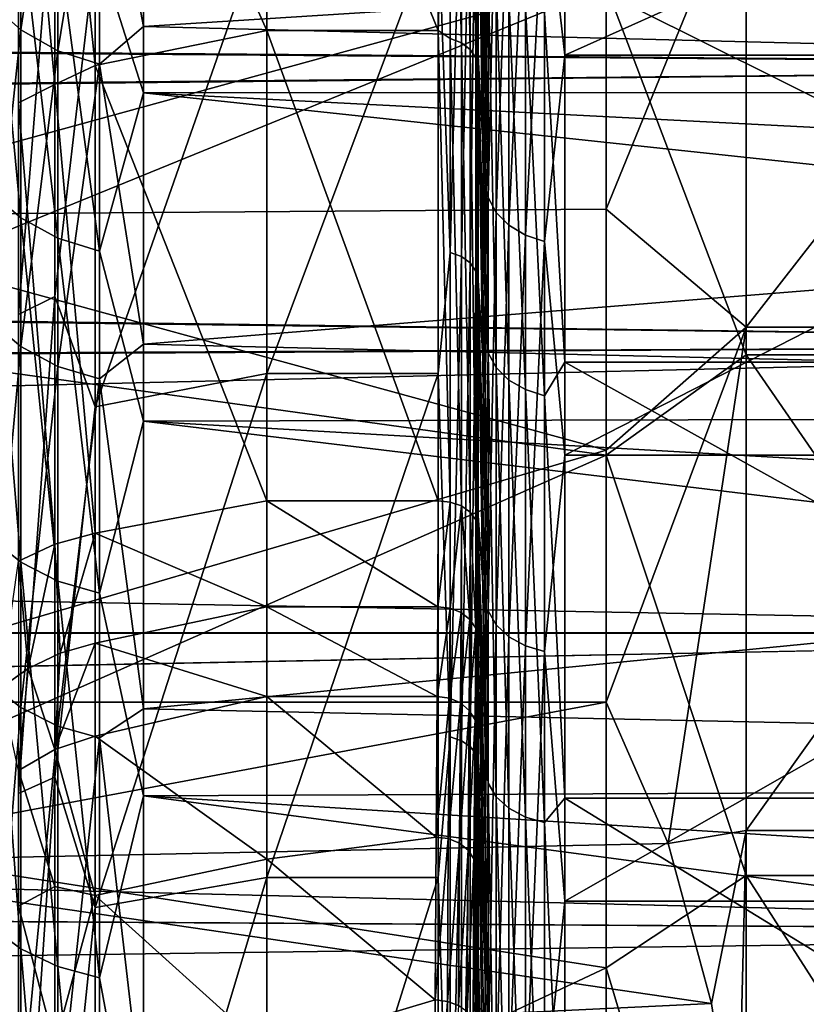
# Model space of a CAD drawing. Header units: metres. Extents: x -22 to 73, y -229 to 22.
# Tile 314 of 447: x 46.08 to 48.05, y 12.16 to 14.63. Entities that reach past the tile are written whole.
import ezdxf

# ---------------------------------------------------------------- set-up
doc = ezdxf.new("R2010")
doc.units = ezdxf.units.M
doc.layers.add('solid_509500_SW0001', color=7, linetype='CONTINUOUS')

msp = doc.modelspace()

# ---------------------------------------------------------------- linework, layer by layer
at = {"layer": 'solid_509500_SW0001'}
for points in [[(46.270592, 15.563169, 57.21484), (46.700001, 15.657626, 57.149136), (46.700001, 14.602113, 55.765591)], [(47.12904, 15.657741, 57.149303), (47.12904, 14.602023, 55.765484), (46.700001, 15.657626, 57.149136)], [(47.12904, 14.602023, 55.765484), (46.700001, 14.602113, 55.765591), (46.700001, 15.657626, 57.149136)], [(47.159607, 15.623701, 57.108715), (47.12904, 14.602023, 55.765484), (47.12904, 15.657741, 57.149303)], [(47.159607, 15.623701, 57.108715), (47.159607, 14.581402, 55.748352), (47.12904, 14.602023, 55.765484)], [(47.187275, 14.570744, 55.757309), (47.159607, 14.581402, 55.748352), (47.159607, 15.623701, 57.108715)], [(47.187275, 15.612281, 57.116676), (47.187275, 14.570744, 55.757309), (47.159607, 15.623701, 57.108715)], [(47.209358, 14.554114, 55.771278), (47.187275, 14.570744, 55.757309), (47.187275, 15.612281, 57.116676)], [(47.209358, 15.594463, 57.129097), (47.209358, 14.554114, 55.771278), (47.187275, 15.612281, 57.116676)], [(47.223732, 14.533111, 55.788929), (47.209358, 14.554114, 55.771278), (47.209358, 15.594463, 57.129097)], [(47.223732, 15.571958, 57.144783), (47.223732, 14.533111, 55.788929), (47.209358, 15.594463, 57.129097)], [(46.169514, 15.501035, 57.194225), (46.270592, 15.563169, 57.21484), (46.270592, 14.513828, 55.839378)], [(46.270592, 14.513828, 55.839378), (46.270592, 15.563169, 57.21484), (46.700001, 14.602113, 55.765591)], [(47.223732, 15.571958, 57.144783), (47.229023, 15.043667, 56.473652), (47.229023, 14.509841, 55.808479)], [(47.223732, 15.571958, 57.144783), (47.229023, 14.509841, 55.808479), (47.223732, 14.533111, 55.788929)], [(47.246571, 14.431903, 57.332413), (47.229023, 15.043667, 56.473652), (47.229023, 15.547025, 57.162167)], [(47.246571, 14.909169, 58.010311), (47.246571, 14.431903, 57.332413), (47.229023, 15.547025, 57.162167)], [(46.169514, 15.501035, 57.194225), (46.169514, 14.466919, 55.844543), (46.078857, 15.451426, 57.228809)], [(46.169514, 15.501035, 57.194225), (46.270592, 14.513828, 55.839378), (46.169514, 14.466919, 55.844543)], [(46.169514, 14.466919, 55.844543), (46.078857, 14.420619, 55.883446), (46.078857, 15.451426, 57.228809)], [(47.395538, 14.987658, 77.521942), (47.446541, 14.539948, 78.180984), (47.446541, 15.417306, 76.795975)], [(49.403461, 15.417306, 76.795975), (47.446541, 15.417306, 76.795975), (47.446541, 14.539948, 78.180984)], [(49.403461, 14.539948, 78.180984), (49.403461, 15.417306, 76.795975), (47.446541, 14.539948, 78.180984)], [(46.006557, 14.672237, 59.771133), (46.084198, 14.603251, 59.809826), (46.084198, 15.278624, 61.151821)], [(46.084198, 15.278624, 61.151821), (46.084198, 14.603251, 59.809826), (46.177361, 15.223827, 61.176384)], [(46.28146, 15.189106, 61.191944), (46.391273, 14.611442, 60.056919), (46.391273, 15.282007, 61.438976)], [(46.391273, 15.282007, 61.438976), (46.391273, 14.611442, 60.056919), (53.890381, 15.086729, 61.318638)], [(47.549999, 14.729452, 55.60622), (45.400002, 15.244573, 56.245617), (45.400002, 14.1381, 54.935673)], [(46.084198, 14.603251, 59.809826), (46.177361, 14.550877, 59.839199), (46.177361, 15.223827, 61.176384)], [(46.177361, 15.223827, 61.176384), (46.177361, 14.550877, 59.839199), (46.28146, 15.189106, 61.191944)], [(46.177361, 14.550877, 59.839199), (46.28146, 14.51769, 59.857811), (46.28146, 15.189106, 61.191944)], [(46.28146, 15.189106, 61.191944), (46.28146, 14.51769, 59.857811), (46.391273, 14.611442, 60.056919)], [(50.400002, 14.512316, 83.178696), (50.400002, 15.178692, 82.512314), (19.291439, 14.762386, 82.935593)], [(50.400002, 15.178692, 53.487686), (50.400002, 14.512316, 52.821308), (19.30699, 14.745328, 53.047565)], [(46.28146, 14.793005, 75.630569), (46.391273, 15.144075, 74.873405), (46.391273, 14.445275, 76.241402)], [(46.391273, 15.144075, 74.873405), (53.890381, 14.801861, 75.290741), (53.890381, 14.446239, 75.972214)], [(46.391273, 14.445275, 76.241402), (46.391273, 15.144075, 74.873405), (53.890381, 14.446239, 75.972214)], [(47.159607, 14.045847, 80.862129), (47.159607, 15.145192, 79.54744), (47.12904, 14.889377, 79.883141)], [(47.187275, 15.134122, 79.538994), (47.159607, 15.145192, 79.54744), (47.159607, 14.045847, 80.862129)], [(47.187275, 14.03558, 80.85273), (47.187275, 15.134122, 79.538994), (47.159607, 14.045847, 80.862129)], [(47.209358, 15.11685, 79.525826), (47.187275, 15.134122, 79.538994), (47.187275, 14.03558, 80.85273)], [(47.209358, 14.019562, 80.838058), (47.209358, 15.11685, 79.525826), (47.187275, 14.03558, 80.85273)], [(47.223732, 15.095034, 79.509193), (47.209358, 15.11685, 79.525826), (47.209358, 14.019562, 80.838058)], [(47.223732, 13.999329, 80.819527), (47.223732, 15.095034, 79.509193), (47.209358, 14.019562, 80.838058)], [(47.223732, 13.999329, 80.819527), (47.229023, 15.070865, 79.490768), (47.223732, 15.095034, 79.509193)], [(47.254128, 15.10483, 77.596382), (47.246571, 14.70092, 78.293694), (47.254128, 14.183808, 78.911743)], [(47.254128, 15.10483, 77.596382), (47.254128, 14.183808, 78.911743), (47.274536, 15.064749, 77.570923)], [(46.391273, 14.611442, 60.056919), (53.890381, 14.42117, 59.982529), (53.890381, 15.086729, 61.318638)], [(47.223732, 13.999329, 80.819527), (47.229023, 14.538611, 80.157196), (47.229023, 15.070865, 79.490768)], [(47.246571, 14.209835, 78.961647), (47.229023, 15.070865, 79.490768), (47.229023, 14.538611, 80.157196)], [(47.246571, 14.209835, 78.961647), (47.246571, 14.70092, 78.293694), (47.229023, 15.070865, 79.490768)], [(47.254128, 14.183808, 78.911743), (47.274536, 14.146173, 78.882782), (47.274536, 15.064749, 77.570923)], [(47.274536, 15.064749, 77.570923), (47.274536, 14.146173, 78.882782), (47.306431, 15.030421, 77.54911)], [(47.246571, 13.923838, 56.67728), (47.229023, 14.509841, 55.808479), (47.229023, 15.043667, 56.473652)], [(47.246571, 14.431903, 57.332413), (47.246571, 13.923838, 56.67728), (47.229023, 15.043667, 56.473652)], [(46.169514, 15.026283, 79.456772), (46.078857, 14.978192, 79.420105), (46.078857, 13.890969, 80.720306)], [(46.169514, 13.935569, 80.761147), (46.169514, 15.026283, 79.456772), (46.078857, 13.890969, 80.720306)], [(46.169514, 13.935569, 80.761147), (46.270592, 14.799446, 79.811363), (46.169514, 15.026283, 79.456772)], [(47.274536, 14.146173, 78.882782), (47.306431, 14.113937, 78.857986), (47.306431, 15.030421, 77.54911)], [(47.306431, 15.030421, 77.54911), (47.306431, 14.113937, 78.857986), (47.347683, 15.004139, 77.532417)], [(47.306431, 14.113937, 78.857986), (47.347683, 14.089258, 78.839005), (47.347683, 15.004139, 77.532417)], [(47.347683, 15.004139, 77.532417), (47.347683, 14.089258, 78.839005), (47.395538, 14.987658, 77.521942)], [(47.900002, 15.014471, 55.401363), (47.549999, 14.729452, 55.60622), (47.549999, 14.154616, 54.953571)], [(47.900002, 15.014471, 55.401363), (47.549999, 14.154616, 54.953571), (47.900002, 13.859293, 54.140709)], [(47.900002, 13.859293, 54.140709), (48.799999, 13.859293, 54.140709), (48.799999, 15.014471, 55.401363)], [(47.900002, 15.014471, 55.401363), (47.900002, 13.859293, 54.140709), (48.799999, 15.014471, 55.401363)], [(47.549999, 14.713071, 80.413223), (45.400002, 13.835217, 81.384666), (45.400002, 14.971398, 80.100403)], [(47.347683, 14.089258, 78.839005), (47.395538, 14.073781, 78.827095), (47.395538, 14.987658, 77.521942)], [(47.395538, 14.987658, 77.521942), (47.395538, 14.073781, 78.827095), (47.446541, 14.539948, 78.180984)], [(47.900002, 13.789981, 81.928261), (47.549999, 14.713071, 80.413223), (47.900002, 14.982997, 80.636055)], [(47.900002, 14.982997, 80.636055), (48.799999, 14.982997, 80.636055), (48.799999, 13.789981, 81.928261)], [(47.900002, 13.789981, 81.928261), (47.900002, 14.982997, 80.636055), (48.799999, 13.789981, 81.928261)], [(46.006557, 14.950483, 75.7118), (46.084198, 14.880187, 75.675537), (46.084198, 14.132254, 76.978493)], [(46.006557, 14.199017, 77.020905), (46.006557, 14.950483, 75.7118), (46.084198, 14.132254, 76.978493)], [(47.254128, 14.760719, 57.882309), (47.246571, 14.431903, 57.332413), (47.246571, 14.909169, 58.010311)], [(46.084198, 14.880187, 75.675537), (46.177361, 14.82682, 75.64801), (46.177361, 14.08157, 76.946289)], [(46.084198, 14.132254, 76.978493), (46.084198, 14.880187, 75.675537), (46.177361, 14.08157, 76.946289)], [(46.270592, 13.65963, 81.112839), (46.700001, 13.742587, 81.192566), (46.700001, 14.889485, 79.883003)], [(46.270592, 14.799446, 79.811363), (46.270592, 13.65963, 81.112839), (46.700001, 14.889485, 79.883003)], [(47.12904, 14.889377, 79.883141), (46.700001, 14.889485, 79.883003), (46.700001, 13.742587, 81.192566)], [(47.12904, 13.742634, 81.19252), (47.12904, 14.889377, 79.883141), (46.700001, 13.742587, 81.192566)], [(47.159607, 14.045847, 80.862129), (47.12904, 14.889377, 79.883141), (47.12904, 13.742634, 81.19252)], [(46.177361, 14.82682, 75.64801), (46.28146, 14.793005, 75.630569), (46.28146, 14.049454, 76.925888)], [(46.177361, 14.08157, 76.946289), (46.177361, 14.82682, 75.64801), (46.28146, 14.049454, 76.925888)], [(46.169514, 13.935569, 80.761147), (46.270592, 13.65963, 81.112839), (46.270592, 14.799446, 79.811363)], [(46.28146, 14.049454, 76.925888), (46.28146, 14.793005, 75.630569), (46.391273, 14.445275, 76.241402)], [(50.400002, 14.512316, 83.178696), (19.291439, 14.762386, 82.935593), (19.74544, 14.217641, 83.455055)], [(50.400002, 14.512316, 52.821308), (19.761166, 14.199402, 52.528187), (19.30699, 14.745328, 53.047565)], [(47.254128, 13.794353, 56.599899), (47.246571, 14.431903, 57.332413), (47.254128, 14.760719, 57.882309)], [(47.254128, 14.760719, 57.882309), (47.274536, 14.721552, 57.909157), (47.274536, 13.757751, 56.63015)], [(47.254128, 13.794353, 56.599899), (47.254128, 14.760719, 57.882309), (47.274536, 13.757751, 56.63015)], [(47.395538, 14.646216, 57.960796), (47.446541, 14.745918, 58.119698), (47.446541, 13.771375, 56.801262)], [(49.403461, 13.771375, 56.801262), (47.446541, 13.771375, 56.801262), (47.446541, 14.745918, 58.119698)], [(49.403461, 14.745918, 58.119698), (49.403461, 13.771375, 56.801262), (47.446541, 14.745918, 58.119698)], [(47.549999, 14.154616, 54.953571), (47.549999, 14.729452, 55.60622), (45.400002, 14.1381, 54.935673)], [(47.274536, 14.721552, 57.909157), (47.306431, 14.688006, 57.932152), (47.306431, 13.726401, 56.656059)], [(47.274536, 13.757751, 56.63015), (47.274536, 14.721552, 57.909157), (47.306431, 13.726401, 56.656059)], [(47.549999, 14.713071, 80.413223), (47.549999, 13.538564, 81.684654), (45.400002, 13.835217, 81.384666)], [(47.254128, 14.183808, 78.911743), (47.246571, 14.70092, 78.293694), (47.246571, 14.209835, 78.961647)], [(47.900002, 13.789981, 81.928261), (47.549999, 13.538564, 81.684654), (47.549999, 14.713071, 80.413223)], [(46.006557, 14.672237, 59.771133), (46.006557, 13.875542, 58.489052), (46.084198, 14.603251, 59.809826)], [(47.306431, 14.688006, 57.932152), (47.347683, 14.662323, 57.949757), (47.347683, 13.702399, 56.675896)], [(47.306431, 13.726401, 56.656059), (47.306431, 14.688006, 57.932152), (47.347683, 13.702399, 56.675896)], [(47.347683, 14.662323, 57.949757), (47.395538, 14.646216, 57.960796), (47.395538, 13.687347, 56.688332)], [(47.347683, 13.702399, 56.675896), (47.347683, 14.662323, 57.949757), (47.395538, 13.687347, 56.688332)], [(47.395538, 13.687347, 56.688332), (47.395538, 14.646216, 57.960796), (47.446541, 13.771375, 56.801262)], [(46.006557, 13.875542, 58.489052), (46.084198, 13.8103, 58.533772), (46.084198, 14.603251, 59.809826)], [(46.084198, 14.603251, 59.809826), (46.084198, 13.8103, 58.533772), (46.177361, 14.550877, 59.839199)], [(46.270592, 14.513828, 55.839378), (46.700001, 14.602113, 55.765591), (46.700001, 13.424409, 54.483795)], [(46.28146, 14.51769, 59.857811), (46.391273, 13.816216, 58.74263), (46.391273, 14.611442, 60.056919)], [(46.391273, 14.611442, 60.056919), (46.391273, 13.816216, 58.74263), (53.890381, 14.42117, 59.982529)], [(47.12904, 13.424409, 54.483795), (46.700001, 13.424409, 54.483795), (46.700001, 14.602113, 55.765591)], [(47.12904, 14.602023, 55.765484), (47.12904, 13.424409, 54.483795), (46.700001, 14.602113, 55.765591)], [(47.159607, 13.421035, 54.487194), (47.12904, 13.424409, 54.483795), (47.12904, 14.602023, 55.765484)], [(47.159607, 14.581402, 55.748352), (47.159607, 13.421035, 54.487194), (47.12904, 14.602023, 55.765484)], [(47.187275, 13.411225, 54.49707), (47.159607, 13.421035, 54.487194), (47.159607, 14.581402, 55.748352)], [(47.187275, 14.570744, 55.757309), (47.187275, 13.411225, 54.49707), (47.159607, 14.581402, 55.748352)], [(46.084198, 13.8103, 58.533772), (46.177361, 13.760771, 58.567722), (46.177361, 14.550877, 59.839199)], [(46.177361, 14.550877, 59.839199), (46.177361, 13.760771, 58.567722), (46.28146, 14.51769, 59.857811)], [(47.209358, 13.39592, 54.512482), (47.187275, 13.411225, 54.49707), (47.187275, 14.570744, 55.757309)], [(47.209358, 14.554114, 55.771278), (47.209358, 13.39592, 54.512482), (47.187275, 14.570744, 55.757309)], [(47.223732, 13.376587, 54.531944), (47.209358, 13.39592, 54.512482), (47.209358, 14.554114, 55.771278)], [(47.223732, 14.533111, 55.788929), (47.223732, 13.376587, 54.531944), (47.209358, 14.554114, 55.771278)], [(47.223732, 13.999329, 80.819527), (47.229023, 13.976914, 80.799004), (47.229023, 14.538611, 80.157196)], [(47.223732, 14.533111, 55.788929), (47.229023, 14.509841, 55.808479), (47.229023, 13.946628, 55.167999)], [(47.223732, 14.533111, 55.788929), (47.229023, 13.946628, 55.167999), (47.229023, 13.355169, 54.553509)], [(47.223732, 14.533111, 55.788929), (47.229023, 13.355169, 54.553509), (47.223732, 13.376587, 54.531944)], [(47.246571, 13.688426, 79.606216), (47.229023, 14.538611, 80.157196), (47.229023, 13.976914, 80.799004)], [(47.246571, 13.688426, 79.606216), (47.246571, 14.209835, 78.961647), (47.229023, 14.538611, 80.157196)], [(47.395538, 14.073781, 78.827095), (47.446541, 13.538542, 79.479126), (47.446541, 14.539948, 78.180984)], [(49.403461, 14.539948, 78.180984), (47.446541, 14.539948, 78.180984), (47.446541, 13.538542, 79.479126)], [(49.403461, 13.538542, 79.479126), (49.403461, 14.539948, 78.180984), (47.446541, 13.538542, 79.479126)], [(50.400002, 13.816713, 83.814499), (50.400002, 14.512316, 83.178696), (19.74544, 14.217641, 83.455055)], [(50.400002, 14.512316, 52.821308), (50.400002, 13.816713, 52.185501), (19.761166, 14.199402, 52.528187)], [(46.169514, 14.466919, 55.844543), (46.270592, 14.513828, 55.839378), (46.270592, 13.343327, 54.565434)], [(46.177361, 13.760771, 58.567722), (46.28146, 13.729386, 58.589233), (46.28146, 14.51769, 59.857811)], [(46.270592, 13.343327, 54.565434), (46.270592, 14.513828, 55.839378), (46.700001, 13.424409, 54.483795)], [(46.28146, 14.51769, 59.857811), (46.28146, 13.729386, 58.589233), (46.391273, 13.816216, 58.74263)], [(47.246571, 13.386058, 56.04631), (47.229023, 13.946628, 55.167999), (47.229023, 14.509841, 55.808479)], [(47.246571, 13.923838, 56.67728), (47.246571, 13.386058, 56.04631), (47.229023, 14.509841, 55.808479)], [(46.169514, 14.466919, 55.844543), (46.169514, 13.315663, 54.593285), (46.078857, 14.420619, 55.883446)], [(46.169514, 14.466919, 55.844543), (46.270592, 13.343327, 54.565434), (46.169514, 13.315663, 54.593285)], [(46.28146, 14.049454, 76.925888), (46.391273, 14.445275, 76.241402), (46.391273, 13.623234, 77.539093)], [(46.391273, 14.445275, 76.241402), (53.890381, 14.446239, 75.972214), (53.890381, 14.059339, 76.636261)], [(46.391273, 14.445275, 76.241402), (53.890381, 14.059339, 76.636261), (53.890381, 13.64168, 77.281952)], [(46.391273, 13.623234, 77.539093), (46.391273, 14.445275, 76.241402), (53.890381, 13.64168, 77.281952)], [(47.254128, 13.794353, 56.599899), (47.246571, 13.923838, 56.67728), (47.246571, 14.431903, 57.332413)], [(46.078857, 14.420619, 55.883446), (46.169514, 13.315663, 54.593285), (46.078857, 13.273047, 54.636192)], [(46.391273, 13.816216, 58.74263), (53.890381, 13.637587, 58.71204), (53.890381, 14.42117, 59.982529)], [(50.400002, 13.816713, 83.814499), (19.74544, 14.217641, 83.455055), (20.18442, 13.661222, 83.949013)], [(47.254128, 14.183808, 78.911743), (47.246571, 14.209835, 78.961647), (47.246571, 13.688426, 79.606216)], [(50.400002, 13.816713, 52.185501), (20.19664, 13.646541, 52.038422), (19.761166, 14.199402, 52.528187)], [(46.006557, 14.199017, 77.020905), (46.084198, 14.132254, 76.978493), (46.084198, 13.270536, 78.209152)], [(46.006557, 13.333228, 78.257378), (46.006557, 14.199017, 77.020905), (46.084198, 13.270536, 78.209152)], [(47.254128, 14.183808, 78.911743), (47.246571, 13.688426, 79.606216), (47.254128, 13.148588, 80.139236)], [(47.254128, 14.183808, 78.911743), (47.254128, 13.148588, 80.139236), (47.274536, 14.146173, 78.882782)], [(47.549999, 13.550855, 54.327515), (47.549999, 14.154616, 54.953571), (45.400002, 14.1381, 54.935673)], [(47.900002, 13.859293, 54.140709), (47.549999, 14.154616, 54.953571), (47.549999, 13.550855, 54.327515)], [(47.549999, 13.550855, 54.327515), (45.400002, 14.1381, 54.935673), (45.400002, 12.919448, 53.729389)], [(46.084198, 14.132254, 76.978493), (46.177361, 14.08157, 76.946289), (46.177361, 13.222942, 78.172539)], [(46.084198, 13.270536, 78.209152), (46.084198, 14.132254, 76.978493), (46.177361, 13.222942, 78.172539)], [(47.254128, 13.148588, 80.139236), (47.274536, 13.113698, 80.107025), (47.274536, 14.146173, 78.882782)], [(47.274536, 14.146173, 78.882782), (47.274536, 13.113698, 80.107025), (47.306431, 14.113937, 78.857986)], [(47.274536, 13.113698, 80.107025), (47.306431, 13.083817, 80.079437), (47.306431, 14.113937, 78.857986)], [(47.306431, 14.113937, 78.857986), (47.306431, 13.083817, 80.079437), (47.347683, 14.089258, 78.839005)], [(46.177361, 14.08157, 76.946289), (46.28146, 14.049454, 76.925888), (46.28146, 13.192784, 78.149338)], [(46.177361, 13.222942, 78.172539), (46.177361, 14.08157, 76.946289), (46.28146, 13.192784, 78.149338)], [(47.306431, 13.083817, 80.079437), (47.347683, 13.060938, 80.058319), (47.347683, 14.089258, 78.839005)], [(47.347683, 14.089258, 78.839005), (47.347683, 13.060938, 80.058319), (47.395538, 14.073781, 78.827095)], [(47.347683, 13.060938, 80.058319), (47.395538, 13.046591, 80.045074), (47.395538, 14.073781, 78.827095)], [(47.395538, 14.073781, 78.827095), (47.395538, 13.046591, 80.045074), (47.446541, 13.538542, 79.479126)], [(46.28146, 13.192784, 78.149338), (46.28146, 14.049454, 76.925888), (46.391273, 13.623234, 77.539093)], [(47.159607, 12.83277, 82.07267), (47.159607, 14.045847, 80.862129), (47.12904, 13.742634, 81.19252)], [(47.187275, 14.03558, 80.85273), (47.159607, 14.045847, 80.862129), (47.159607, 12.83277, 82.07267)], [(47.187275, 12.823391, 82.062386), (47.187275, 14.03558, 80.85273), (47.159607, 12.83277, 82.07267)], [(47.209358, 14.019562, 80.838058), (47.187275, 14.03558, 80.85273), (47.187275, 12.823391, 82.062386)], [(47.209358, 12.808756, 82.046341), (47.209358, 14.019562, 80.838058), (47.187275, 12.823391, 82.062386)], [(47.223732, 13.999329, 80.819527), (47.209358, 14.019562, 80.838058), (47.209358, 12.808756, 82.046341)], [(47.223732, 12.790271, 82.02607), (47.223732, 13.999329, 80.819527), (47.209358, 12.808756, 82.046341)], [(47.223732, 12.790271, 82.02607), (47.229023, 13.976914, 80.799004), (47.223732, 13.999329, 80.819527)], [(47.223732, 12.790271, 82.02607), (47.229023, 13.386909, 81.414894), (47.229023, 13.976914, 80.799004)], [(47.246571, 13.137805, 80.226006), (47.229023, 13.976914, 80.799004), (47.229023, 13.386909, 81.414894)], [(47.246571, 13.137805, 80.226006), (47.246571, 13.688426, 79.606216), (47.229023, 13.976914, 80.799004)], [(46.169514, 13.935569, 80.761147), (46.078857, 13.890969, 80.720306), (46.078857, 12.691269, 81.917503)], [(46.169514, 12.732018, 81.962181), (46.169514, 13.935569, 80.761147), (46.078857, 12.691269, 81.917503)], [(46.169514, 12.732018, 81.962181), (46.270592, 13.65963, 81.112839), (46.169514, 13.935569, 80.761147)], [(47.246571, 12.819713, 55.440853), (47.229023, 13.355169, 54.553509), (47.229023, 13.946628, 55.167999)], [(47.246571, 13.386058, 56.04631), (47.246571, 12.819713, 55.440853), (47.229023, 13.946628, 55.167999)], [(47.254128, 13.794353, 56.599899), (47.246571, 13.386058, 56.04631), (47.246571, 13.923838, 56.67728)], [(46.006557, 13.875542, 58.489052), (46.006557, 12.967128, 57.283546), (46.084198, 13.8103, 58.533772)], [(47.900002, 13.859293, 54.140709), (47.549999, 13.550855, 54.327515), (47.549999, 12.919448, 53.729389)], [(47.704697, 12.565537, 53.2132), (47.900002, 13.859293, 54.140709), (47.549999, 12.919448, 53.729389)], [(47.704697, 12.565537, 53.2132), (47.900002, 12.598638, 52.985527), (47.900002, 13.859293, 54.140709)], [(47.900002, 12.598638, 52.985527), (48.799999, 12.598638, 52.985527), (48.799999, 13.859293, 54.140709)], [(47.900002, 13.859293, 54.140709), (47.900002, 12.598638, 52.985527), (48.799999, 13.859293, 54.140709)], [(47.549999, 13.538564, 81.684654), (45.400002, 12.589261, 82.562729), (45.400002, 13.835217, 81.384666)], [(50.400002, 13.816713, 83.814499), (20.18442, 13.661222, 83.949013), (20.606001, 13.095942, 84.416344)], [(50.400002, 13.816713, 52.185501), (50.400002, 13.093286, 51.581539), (20.19664, 13.646541, 52.038422)], [(50.400002, 13.093286, 84.418465), (50.400002, 13.816713, 83.814499), (20.606001, 13.095942, 84.416344)], [(46.006557, 12.967128, 57.283546), (46.084198, 12.906157, 57.333935), (46.084198, 13.8103, 58.533772)], [(46.084198, 13.8103, 58.533772), (46.084198, 12.906157, 57.333935), (46.177361, 13.760771, 58.567722)], [(46.28146, 13.729386, 58.589233), (46.391273, 12.903117, 57.50732), (46.391273, 13.816216, 58.74263)], [(46.391273, 13.816216, 58.74263), (46.391273, 12.903117, 57.50732), (53.890381, 13.637587, 58.71204)], [(47.254128, 12.716925, 55.409275), (47.246571, 13.386058, 56.04631), (47.254128, 13.794353, 56.599899)], [(47.254128, 13.794353, 56.599899), (47.274536, 13.757751, 56.63015), (47.274536, 12.683181, 55.442684)], [(47.254128, 12.716925, 55.409275), (47.254128, 13.794353, 56.599899), (47.274536, 12.683181, 55.442684)], [(47.900002, 12.485939, 83.108322), (47.549999, 13.538564, 81.684654), (47.900002, 13.789981, 81.928261)], [(47.900002, 13.789981, 81.928261), (48.799999, 13.789981, 81.928261), (48.799999, 12.485939, 83.108322)], [(47.900002, 12.485939, 83.108322), (47.900002, 13.789981, 81.928261), (48.799999, 12.485939, 83.108322)], [(46.084198, 12.906157, 57.333935), (46.177361, 12.859871, 57.372189), (46.177361, 13.760771, 58.567722)], [(46.177361, 13.760771, 58.567722), (46.177361, 12.859871, 57.372189), (46.28146, 13.729386, 58.589233)], [(47.395538, 13.687347, 56.688332), (47.446541, 13.771375, 56.801262), (47.446541, 12.679339, 55.578373)], [(49.403461, 12.679339, 55.578373), (47.446541, 12.679339, 55.578373), (47.446541, 13.771375, 56.801262)], [(49.403461, 13.771375, 56.801262), (49.403461, 12.679339, 55.578373), (47.446541, 13.771375, 56.801262)], [(46.270592, 12.405783, 82.30484), (46.700001, 12.481078, 82.391846), (46.700001, 13.742587, 81.192566)], [(46.270592, 13.65963, 81.112839), (46.270592, 12.405783, 82.30484), (46.700001, 13.742587, 81.192566)], [(47.12904, 13.742634, 81.19252), (46.700001, 13.742587, 81.192566), (46.700001, 12.481078, 82.391846)], [(47.12904, 12.481168, 82.391769), (47.12904, 13.742634, 81.19252), (46.700001, 12.481078, 82.391846)], [(47.159607, 12.83277, 82.07267), (47.12904, 13.742634, 81.19252), (47.12904, 12.481168, 82.391769)], [(47.274536, 13.757751, 56.63015), (47.306431, 13.726401, 56.656059), (47.306431, 12.65428, 55.471298)], [(47.274536, 12.683181, 55.442684), (47.274536, 13.757751, 56.63015), (47.306431, 12.65428, 55.471298)], [(46.177361, 12.859871, 57.372189), (46.28146, 12.830541, 57.396427), (46.28146, 13.729386, 58.589233)], [(46.28146, 13.729386, 58.589233), (46.28146, 12.830541, 57.396427), (46.391273, 12.903117, 57.50732)], [(47.306431, 13.726401, 56.656059), (47.347683, 13.702399, 56.675896), (47.347683, 12.632153, 55.493206)], [(47.306431, 12.65428, 55.471298), (47.306431, 13.726401, 56.656059), (47.347683, 12.632153, 55.493206)], [(47.254128, 13.148588, 80.139236), (47.246571, 13.688426, 79.606216), (47.246571, 13.137805, 80.226006)], [(47.347683, 13.702399, 56.675896), (47.395538, 13.687347, 56.688332), (47.395538, 12.618276, 55.506947)], [(47.347683, 12.632153, 55.493206), (47.347683, 13.702399, 56.675896), (47.395538, 12.618276, 55.506947)], [(47.395538, 12.618276, 55.506947), (47.395538, 13.687347, 56.688332), (47.446541, 12.679339, 55.578373)], [(46.169514, 12.732018, 81.962181), (46.270592, 12.405783, 82.30484), (46.270592, 13.65963, 81.112839)], [(50.400002, 13.093286, 51.581539), (20.61352, 13.086872, 51.576427), (20.19664, 13.646541, 52.038422)], [(46.391273, 13.623234, 77.539093), (53.890381, 13.64168, 77.281952), (53.890381, 13.194582, 77.907219)], [(46.391273, 12.903117, 57.50732), (53.890381, 12.742145, 57.517265), (53.890381, 13.637587, 58.71204)], [(46.28146, 13.192784, 78.149338), (46.391273, 13.623234, 77.539093), (46.391273, 12.684963, 78.755394)], [(46.391273, 13.623234, 77.539093), (53.890381, 13.194582, 77.907219), (53.890381, 12.718926, 78.510895)], [(46.391273, 12.684963, 78.755394), (46.391273, 13.623234, 77.539093), (53.890381, 12.718926, 78.510895)], [(47.549999, 12.919448, 53.729389), (47.549999, 13.550855, 54.327515), (45.400002, 12.919448, 53.729389)], [(47.549999, 13.538564, 81.684654), (47.549999, 12.254449, 82.845573), (45.400002, 12.589261, 82.562729)], [(47.395538, 13.046591, 80.045074), (47.446541, 12.421628, 80.679337), (47.446541, 13.538542, 79.479126)], [(49.403461, 13.538542, 79.479126), (47.446541, 13.538542, 79.479126), (47.446541, 12.421628, 80.679337)], [(49.403461, 12.421628, 80.679337), (49.403461, 13.538542, 79.479126), (47.446541, 12.421628, 80.679337)], [(47.900002, 12.485939, 83.108322), (47.549999, 12.254449, 82.845573), (47.549999, 13.538564, 81.684654)], [(46.270592, 13.343327, 54.565434), (46.700001, 13.424409, 54.483795), (46.700001, 13.158865, 54.183533)], [(47.128494, 13.158867, 54.183533), (46.700001, 13.424409, 54.483795), (47.12904, 13.424409, 54.483795)], [(47.128494, 13.158867, 54.183533), (46.700001, 13.158865, 54.183533), (46.700001, 13.424409, 54.483795)], [(47.159607, 13.421035, 54.487194), (47.128494, 13.158867, 54.183533), (47.12904, 13.424409, 54.483795)], [(47.159065, 13.155033, 54.186405), (47.128494, 13.158867, 54.183533), (47.159607, 13.421035, 54.487194)], [(47.159065, 13.155033, 54.186405), (47.159607, 13.421035, 54.487194), (47.187275, 13.411225, 54.49707)], [(47.18671, 13.143998, 54.194866), (47.159065, 13.155033, 54.186405), (47.187275, 13.411225, 54.49707)], [(47.208782, 13.126818, 54.208111), (47.18671, 13.143998, 54.194866), (47.187275, 13.411225, 54.49707)], [(47.208782, 13.126818, 54.208111), (47.187275, 13.411225, 54.49707), (47.209358, 13.39592, 54.512482)], [(47.223164, 13.105138, 54.224869), (47.208782, 13.126818, 54.208111), (47.209358, 13.39592, 54.512482)], [(47.223164, 13.105138, 54.224869), (47.209358, 13.39592, 54.512482), (47.223732, 13.376587, 54.531944)], [(47.223164, 13.105138, 54.224869), (47.223732, 13.376587, 54.531944), (47.229023, 13.355169, 54.553509)], [(47.223732, 12.790271, 82.02607), (47.229023, 12.769792, 82.003609), (47.229023, 13.386909, 81.414894)], [(47.246571, 12.559148, 80.81971), (47.229023, 13.386909, 81.414894), (47.229023, 12.769792, 82.003609)], [(47.246571, 12.559148, 80.81971), (47.246571, 13.137805, 80.226006), (47.229023, 13.386909, 81.414894)], [(47.254128, 12.716925, 55.409275), (47.246571, 12.819713, 55.440853), (47.246571, 13.386058, 56.04631)], [(46.169514, 13.315663, 54.593285), (46.270592, 13.343327, 54.565434), (46.18306, 13.042257, 54.273922)], [(46.18306, 13.042257, 54.273922), (46.270592, 13.343327, 54.565434), (46.270592, 13.067927, 54.254025)], [(46.270592, 13.067927, 54.254025), (46.270592, 13.343327, 54.565434), (46.700001, 13.158865, 54.183533)], [(47.223164, 13.105138, 54.224869), (47.229023, 13.355169, 54.553509), (47.228477, 13.081037, 54.243534)], [(47.246571, 12.226008, 54.862194), (47.228477, 13.081037, 54.243534), (47.229023, 13.355169, 54.553509)], [(47.246571, 12.819713, 55.440853), (47.246571, 12.226008, 54.862194), (47.229023, 13.355169, 54.553509)], [(46.006557, 13.333228, 78.257378), (46.084198, 13.270536, 78.209152), (46.084198, 12.301971, 79.357613)], [(46.006557, 12.360087, 79.41127), (46.006557, 13.333228, 78.257378), (46.084198, 12.301971, 79.357613)], [(46.078857, 13.273047, 54.636192), (46.169514, 13.315663, 54.593285), (46.103088, 13.004174, 54.303444)], [(46.169514, 13.315663, 54.593285), (46.18306, 13.042257, 54.273922), (46.103088, 13.004174, 54.303444)], [(46.078857, 13.273047, 54.636192), (46.103088, 13.004174, 54.303444), (46.033474, 12.955005, 54.341557)], [(46.084198, 13.270536, 78.209152), (46.177361, 13.222942, 78.172539), (46.177361, 12.257852, 79.316879)], [(46.084198, 12.301971, 79.357613), (46.084198, 13.270536, 78.209152), (46.177361, 12.257852, 79.316879)], [(46.177361, 13.222942, 78.172539), (46.28146, 13.192784, 78.149338), (46.28146, 12.229895, 79.291069)], [(46.177361, 12.257852, 79.316879), (46.177361, 13.222942, 78.172539), (46.28146, 12.229895, 79.291069)], [(46.28146, 12.229895, 79.291069), (46.28146, 13.192784, 78.149338), (46.391273, 12.684963, 78.755394)], [(46.270592, 13.067927, 54.254025), (46.700001, 13.158865, 54.183533), (46.700001, 12.934285, 53.851513)], [(47.128494, 13.158867, 54.183533), (47.126873, 12.934285, 53.851513), (46.700001, 13.158865, 54.183533)], [(46.700001, 13.158865, 54.183533), (47.126873, 12.934285, 53.851513), (46.700001, 12.934285, 53.851513)], [(47.159065, 13.155033, 54.186405), (47.126873, 12.934285, 53.851513), (47.128494, 13.158867, 54.183533)], [(47.159065, 13.155033, 54.186405), (47.157455, 12.930071, 53.853798), (47.126873, 12.934285, 53.851513)], [(47.18671, 13.143998, 54.194866), (47.157455, 12.930071, 53.853798), (47.159065, 13.155033, 54.186405)], [(47.18671, 13.143998, 54.194866), (47.185108, 12.917991, 53.86071), (47.157455, 12.930071, 53.853798)], [(47.208782, 13.126818, 54.208111), (47.185108, 12.917991, 53.86071), (47.18671, 13.143998, 54.194866)], [(47.254128, 13.148588, 80.139236), (47.246571, 13.137805, 80.226006), (47.246571, 12.559148, 80.81971)], [(47.254128, 13.148588, 80.139236), (47.246571, 12.559148, 80.81971), (47.254128, 12.007503, 81.268997)], [(47.254128, 13.148588, 80.139236), (47.254128, 12.007503, 81.268997), (47.274536, 13.113698, 80.107025)], [(47.208782, 13.126818, 54.208111), (47.20718, 12.899204, 53.871586), (47.185108, 12.917991, 53.86071)], [(47.223164, 13.105138, 54.224869), (47.20718, 12.899204, 53.871586), (47.208782, 13.126818, 54.208111)], [(50.400002, 13.093286, 84.418465), (20.606001, 13.095942, 84.416344), (21.008123, 12.524685, 84.856224)], [(50.400002, 13.093286, 51.581539), (50.400002, 12.343491, 51.010643), (20.61352, 13.086872, 51.576427)], [(50.400002, 12.343491, 84.989357), (50.400002, 13.093286, 84.418465), (21.008123, 12.524685, 84.856224)], [(47.223164, 13.105138, 54.224869), (47.221558, 12.875511, 53.885384), (47.20718, 12.899204, 53.871586)], [(47.223164, 13.105138, 54.224869), (47.228477, 13.081037, 54.243534), (47.221558, 12.875511, 53.885384)], [(47.254128, 12.007503, 81.268997), (47.274536, 11.975641, 81.233795), (47.274536, 13.113698, 80.107025)], [(47.274536, 13.113698, 80.107025), (47.274536, 11.975641, 81.233795), (47.306431, 13.083817, 80.079437)], [(50.400002, 12.343491, 51.010643), (21.011547, 12.520978, 51.141022), (20.61352, 13.086872, 51.576427)], [(46.270592, 13.067927, 54.254025), (46.270592, 12.835011, 53.909679), (46.169514, 12.801142, 53.929527)], [(46.18306, 13.042257, 54.273922), (46.270592, 13.067927, 54.254025), (46.169514, 12.801142, 53.929527)], [(46.270592, 13.067927, 54.254025), (46.700001, 12.934285, 53.851513), (46.270592, 12.835011, 53.909679)], [(47.221558, 12.875511, 53.885384), (47.228477, 13.081037, 54.243534), (47.226856, 12.849181, 53.900776)], [(47.246571, 12.226008, 54.862194), (47.226856, 12.849181, 53.900776), (47.228477, 13.081037, 54.243534)], [(47.274536, 11.975641, 81.233795), (47.306431, 11.948353, 81.203636), (47.306431, 13.083817, 80.079437)], [(47.306431, 13.083817, 80.079437), (47.306431, 11.948353, 81.203636), (47.347683, 13.060938, 80.058319)], [(47.306431, 11.948353, 81.203636), (47.347683, 11.92746, 81.18055), (47.347683, 13.060938, 80.058319)], [(47.347683, 13.060938, 80.058319), (47.347683, 11.92746, 81.18055), (47.395538, 13.046591, 80.045074)], [(47.347683, 11.92746, 81.18055), (47.395538, 11.914357, 81.166069), (47.395538, 13.046591, 80.045074)], [(47.395538, 13.046591, 80.045074), (47.395538, 11.914357, 81.166069), (47.446541, 12.421628, 80.679337)], [(46.103088, 13.004174, 54.303444), (46.18306, 13.042257, 54.273922), (46.169514, 12.801142, 53.929527)], [(46.033474, 12.955005, 54.341557), (46.103088, 13.004174, 54.303444), (46.078857, 12.748964, 53.960098)], [(46.103088, 13.004174, 54.303444), (46.169514, 12.801142, 53.929527), (46.078857, 12.748964, 53.960098)], [(46.006557, 12.967128, 57.283546), (46.006557, 11.95431, 56.164322), (46.084198, 12.906157, 57.333935)], [(46.270592, 12.835011, 53.909679), (46.700001, 12.934285, 53.851513), (46.700001, 12.526996, 53.24511)], [(47.124012, 12.581995, 53.318184), (46.700001, 12.934285, 53.851513), (47.126873, 12.934285, 53.851513)], [(47.124012, 12.581995, 53.318184), (46.700001, 12.526996, 53.24511), (46.700001, 12.934285, 53.851513)], [(47.157455, 12.930071, 53.853798), (47.124012, 12.581995, 53.318184), (47.126873, 12.934285, 53.851513)], [(47.157455, 12.930071, 53.853798), (47.154587, 12.578074, 53.320938), (47.124012, 12.581995, 53.318184)], [(47.157455, 12.930071, 53.853798), (47.185108, 12.917991, 53.86071), (47.154587, 12.578074, 53.320938)], [(45.400002, 12.517318, 53.151035), (47.549999, 12.919448, 53.729389), (45.400002, 12.919448, 53.729389)], [(47.704697, 12.565537, 53.2132), (47.549999, 12.919448, 53.729389), (45.400002, 12.517318, 53.151035)], [(46.006557, 11.95431, 56.164322), (46.084198, 11.898103, 56.219975), (46.084198, 12.906157, 57.333935)], [(46.084198, 12.906157, 57.333935), (46.084198, 11.898103, 56.219975), (46.177361, 12.859871, 57.372189)], [(46.28146, 12.830541, 57.396427), (46.391273, 11.879932, 56.36153), (46.391273, 12.903117, 57.50732)], [(46.391273, 12.903117, 57.50732), (46.391273, 11.879932, 56.36153), (53.890381, 12.742145, 57.517265)], [(47.185108, 12.917991, 53.86071), (47.182236, 12.566832, 53.329132), (47.154587, 12.578074, 53.320938)], [(47.185108, 12.917991, 53.86071), (47.20718, 12.899204, 53.871586), (47.182236, 12.566832, 53.329132)], [(47.20718, 12.899204, 53.871586), (47.204308, 12.549344, 53.341976), (47.182236, 12.566832, 53.329132)], [(47.20718, 12.899204, 53.871586), (47.221558, 12.875511, 53.885384), (47.204308, 12.549344, 53.341976)], [(47.221558, 12.875511, 53.885384), (47.218685, 12.527286, 53.358246), (47.204308, 12.549344, 53.341976)], [(47.221558, 12.875511, 53.885384), (47.226856, 12.849181, 53.900776), (47.218685, 12.527286, 53.358246)], [(46.084198, 11.898103, 56.219975), (46.177361, 11.855431, 56.262222), (46.177361, 12.859871, 57.372189)], [(46.177361, 12.859871, 57.372189), (46.177361, 11.855431, 56.262222), (46.28146, 12.830541, 57.396427)], [(47.218685, 12.527286, 53.358246), (47.226856, 12.849181, 53.900776), (47.223995, 12.50277, 53.376377)], [(47.246571, 11.606214, 54.311573), (47.223995, 12.50277, 53.376377), (47.226856, 12.849181, 53.900776)], [(47.246571, 12.226008, 54.862194), (47.246571, 11.606214, 54.311573), (47.226856, 12.849181, 53.900776)], [(46.169514, 12.801142, 53.929527), (46.270592, 12.835011, 53.909679), (46.270592, 12.435655, 53.315079)], [(46.177361, 11.855431, 56.262222), (46.28146, 11.828392, 56.288994), (46.28146, 12.830541, 57.396427)], [(46.270592, 12.435655, 53.315079), (46.270592, 12.835011, 53.909679), (46.700001, 12.526996, 53.24511)], [(46.28146, 12.830541, 57.396427), (46.28146, 11.828392, 56.288994), (46.391273, 11.879932, 56.36153)], [(47.159607, 11.515787, 83.169273), (47.159607, 12.83277, 82.07267), (47.12904, 12.481168, 82.391769)], [(47.187275, 12.823391, 82.062386), (47.159607, 12.83277, 82.07267), (47.159607, 11.515787, 83.169273)], [(47.187275, 11.50737, 83.15818), (47.187275, 12.823391, 82.062386), (47.159607, 11.515787, 83.169273)], [(47.209358, 12.808756, 82.046341), (47.187275, 12.823391, 82.062386), (47.187275, 11.50737, 83.15818)], [(46.169514, 12.801142, 53.929527), (46.169514, 12.457982, 53.410023), (46.078857, 12.748964, 53.960098)], [(46.169514, 12.801142, 53.929527), (46.270592, 12.435655, 53.315079), (46.169514, 12.457982, 53.410023)], [(47.209358, 11.494237, 83.140884), (47.209358, 12.808756, 82.046341), (47.187275, 11.50737, 83.15818)], [(47.223732, 12.790271, 82.02607), (47.209358, 12.808756, 82.046341), (47.209358, 11.494237, 83.140884)], [(47.254128, 12.716925, 55.409275), (47.246571, 12.226008, 54.862194), (47.246571, 12.819713, 55.440853)], [(47.223732, 11.477649, 83.119034), (47.223732, 12.790271, 82.02607), (47.209358, 11.494237, 83.140884)], [(47.223732, 11.477649, 83.119034), (47.229023, 12.769792, 82.003609), (47.223732, 12.790271, 82.02607)], [(46.169514, 12.457982, 53.410023), (46.078857, 12.409386, 53.446018), (46.078857, 12.748964, 53.960098)], [(47.223732, 11.477649, 83.119034), (47.229023, 12.126812, 82.563965), (47.229023, 12.769792, 82.003609)], [(47.246571, 11.953688, 81.386055), (47.229023, 12.769792, 82.003609), (47.229023, 12.126812, 82.563965)], [(47.246571, 11.953688, 81.386055), (47.246571, 12.559148, 80.81971), (47.229023, 12.769792, 82.003609)], [(46.169514, 12.732018, 81.962181), (46.078857, 12.691269, 81.917503), (46.078857, 11.388807, 83.002007)], [(46.169514, 11.425373, 83.050171), (46.169514, 12.732018, 81.962181), (46.078857, 11.388807, 83.002007)], [(46.169514, 11.425373, 83.050171), (46.270592, 12.405783, 82.30484), (46.169514, 12.732018, 81.962181)], [(46.391273, 11.879932, 56.36153), (53.890381, 11.742559, 56.408524), (53.890381, 12.742145, 57.517265)], [(46.391273, 12.684963, 78.755394), (53.890381, 12.718926, 78.510895), (53.890381, 12.215382, 79.092087)], [(47.254128, 11.537107, 54.320026), (47.246571, 12.226008, 54.862194), (47.254128, 12.716925, 55.409275)], [(47.254128, 12.716925, 55.409275), (47.274536, 12.683181, 55.442684), (47.274536, 11.506493, 54.356327)], [(47.254128, 11.537107, 54.320026), (47.254128, 12.716925, 55.409275), (47.274536, 11.506493, 54.356327)], [(46.28146, 12.229895, 79.291069), (46.391273, 12.684963, 78.755394), (46.391273, 11.638469, 79.879929)], [(46.391273, 12.684963, 78.755394), (53.890381, 12.215382, 79.092087), (53.890381, 11.685534, 79.648964)], [(46.391273, 11.638469, 79.879929), (46.391273, 12.684963, 78.755394), (53.890381, 11.685534, 79.648964)], [(47.274536, 12.683181, 55.442684), (47.306431, 12.65428, 55.471298), (47.306431, 11.480273, 54.387417)], [(47.274536, 11.506493, 54.356327), (47.274536, 12.683181, 55.442684), (47.306431, 11.480273, 54.387417)], [(47.395538, 12.618276, 55.506947), (47.446541, 12.679339, 55.578373), (47.446541, 11.479129, 54.46146)], [(49.403461, 11.479129, 54.46146), (47.446541, 11.479129, 54.46146), (47.446541, 12.679339, 55.578373)], [(49.403461, 12.679339, 55.578373), (49.403461, 11.479129, 54.46146), (47.446541, 12.679339, 55.578373)], [(47.306431, 12.65428, 55.471298), (47.347683, 12.632153, 55.493206), (47.347683, 11.460199, 54.411221)], [(47.306431, 11.480273, 54.387417), (47.306431, 12.65428, 55.471298), (47.347683, 11.460199, 54.411221)], [(47.347683, 12.632153, 55.493206), (47.395538, 12.618276, 55.506947), (47.395538, 11.44761, 54.426147)], [(47.347683, 11.460199, 54.411221), (47.347683, 12.632153, 55.493206), (47.395538, 11.44761, 54.426147)], [(47.395538, 11.44761, 54.426147), (47.395538, 12.618276, 55.506947), (47.446541, 11.479129, 54.46146)], [(47.549999, 12.254449, 82.845573), (45.400002, 11.243414, 83.625244), (45.400002, 12.589261, 82.562729)], [(47.124012, 12.581995, 53.318184), (47.121956, 12.174096, 52.825256), (46.700001, 12.526996, 53.24511)], [(47.154587, 12.578074, 53.320938), (47.121956, 12.174096, 52.825256), (47.124012, 12.581995, 53.318184)], [(47.152531, 12.170523, 52.828445), (47.121956, 12.174096, 52.825256), (47.154587, 12.578074, 53.320938)], [(47.152531, 12.170523, 52.828445), (47.154587, 12.578074, 53.320938), (47.182236, 12.566832, 53.329132)], [(47.704697, 12.565537, 53.2132), (47.81369, 12.165409, 52.742641), (47.900002, 12.598638, 52.985527)], [(47.81369, 12.165409, 52.742641), (47.878494, 11.723129, 52.31926), (47.900002, 12.598638, 52.985527)], [(47.878494, 11.723129, 52.31926), (47.900002, 11.242098, 51.944618), (47.900002, 12.598638, 52.985527)], [(48.799999, 12.598638, 52.985527), (47.900002, 11.242098, 51.944618), (48.799999, 11.242098, 51.944618)], [(47.900002, 12.598638, 52.985527), (47.900002, 11.242098, 51.944618), (48.799999, 12.598638, 52.985527)], [(47.704697, 12.565537, 53.2132), (45.400002, 12.517318, 53.151035), (47.81369, 12.165409, 52.742641)], [(47.180176, 12.160252, 52.837822), (47.152531, 12.170523, 52.828445), (47.182236, 12.566832, 53.329132)], [(47.180176, 12.160252, 52.837822), (47.182236, 12.566832, 53.329132), (47.204308, 12.549344, 53.341976)], [(47.254128, 12.007503, 81.268997), (47.246571, 12.559148, 80.81971), (47.246571, 11.953688, 81.386055)], [(46.270592, 12.435655, 53.315079), (46.700001, 12.526996, 53.24511), (46.700001, 12.048637, 52.693356)], [(47.121956, 12.174096, 52.825256), (46.700001, 12.048637, 52.693356), (46.700001, 12.526996, 53.24511)], [(47.202244, 12.144268, 52.852486), (47.180176, 12.160252, 52.837822), (47.204308, 12.549344, 53.341976)], [(47.202244, 12.144268, 52.852486), (47.204308, 12.549344, 53.341976), (47.218685, 12.527286, 53.358246)], [(47.216625, 12.124102, 52.871037), (47.202244, 12.144268, 52.852486), (47.218685, 12.527286, 53.358246)], [(47.216625, 12.124102, 52.871037), (47.218685, 12.527286, 53.358246), (47.223995, 12.50277, 53.376377)], [(50.400002, 12.343491, 84.989357), (21.008123, 12.524685, 84.856224), (21.389029, 11.950421, 85.268105)], [(50.400002, 12.343491, 51.010643), (21.389675, 11.95058, 50.732006), (21.011547, 12.520978, 51.141022)], [(47.81369, 12.165409, 52.742641), (45.400002, 12.517318, 53.151035), (45.400002, 12.050419, 52.624043)], [(47.216625, 12.124102, 52.871037), (47.223995, 12.50277, 53.376377), (47.221943, 12.101684, 52.891697)], [(47.246571, 11.606214, 54.311573), (47.221943, 12.101684, 52.891697), (47.223995, 12.50277, 53.376377)], [(46.270592, 11.048372, 83.377434), (46.700001, 11.115651, 83.470772), (46.700001, 12.481078, 82.391846)], [(46.270592, 12.405783, 82.30484), (46.270592, 11.048372, 83.377434), (46.700001, 12.481078, 82.391846)], [(47.12904, 12.481168, 82.391769), (46.700001, 12.481078, 82.391846), (46.700001, 11.115651, 83.470772)], [(47.12904, 11.115509, 83.470871), (47.12904, 12.481168, 82.391769), (46.700001, 11.115651, 83.470772)], [(47.159607, 11.515787, 83.169273), (47.12904, 12.481168, 82.391769), (47.12904, 11.115509, 83.470871)], [(47.900002, 11.08137, 84.166733), (47.549999, 12.254449, 82.845573), (47.900002, 12.485939, 83.108322)], [(47.900002, 12.485939, 83.108322), (48.799999, 12.485939, 83.108322), (48.799999, 11.08137, 84.166733)], [(47.900002, 11.08137, 84.166733), (47.900002, 12.485939, 83.108322), (48.799999, 11.08137, 84.166733)], [(46.169514, 12.457982, 53.410023), (46.169514, 12.061075, 52.930328), (46.078857, 12.409386, 53.446018)], [(46.169514, 12.457982, 53.410023), (46.270592, 12.435655, 53.315079), (46.169514, 12.061075, 52.930328)], [(46.169514, 12.061075, 52.930328), (46.270592, 12.435655, 53.315079), (46.270592, 11.966455, 52.773884)], [(46.270592, 11.966455, 52.773884), (46.270592, 12.435655, 53.315079), (46.700001, 12.048637, 52.693356)], [(46.169514, 12.061075, 52.930328), (46.078857, 12.016621, 52.971329), (46.078857, 12.409386, 53.446018)], [(46.169514, 11.425373, 83.050171), (46.270592, 11.048372, 83.377434), (46.270592, 12.405783, 82.30484)], [(47.395538, 11.914357, 81.166069), (47.446541, 11.198738, 81.771378), (47.446541, 12.421628, 80.679337)], [(49.403461, 12.421628, 80.679337), (47.446541, 12.421628, 80.679337), (47.446541, 11.198738, 81.771378)], [(49.403461, 11.198738, 81.771378), (49.403461, 12.421628, 80.679337), (47.446541, 11.198738, 81.771378)], [(46.006557, 12.360087, 79.41127), (46.084198, 12.301971, 79.357613), (46.084198, 11.234359, 80.414635)], [(46.006557, 11.287432, 80.473282), (46.006557, 12.360087, 79.41127), (46.084198, 11.234359, 80.414635)], [(50.400002, 11.568836, 85.526039), (50.400002, 12.343491, 84.989357), (21.389029, 11.950421, 85.268105)], [(50.400002, 12.343491, 51.010643), (50.400002, 11.568836, 50.473961), (21.389675, 11.95058, 50.732006)], [(46.084198, 12.301971, 79.357613), (46.177361, 12.257852, 79.316879), (46.177361, 11.194068, 80.37011)], [(46.084198, 11.234359, 80.414635), (46.084198, 12.301971, 79.357613), (46.177361, 11.194068, 80.37011)], [(47.549999, 12.254449, 82.845573), (47.549999, 10.871469, 83.886269), (45.400002, 11.243414, 83.625244)], [(46.177361, 12.257852, 79.316879), (46.28146, 12.229895, 79.291069), (46.28146, 11.168537, 80.341896)], [(46.177361, 11.194068, 80.37011), (46.177361, 12.257852, 79.316879), (46.28146, 11.168537, 80.341896)], [(47.900002, 11.08137, 84.166733), (47.549999, 10.871469, 83.886269), (47.549999, 12.254449, 82.845573)], [(46.28146, 11.168537, 80.341896), (46.28146, 12.229895, 79.291069), (46.391273, 11.638469, 79.879929)], [(47.254128, 11.537107, 54.320026), (47.246571, 11.606214, 54.311573), (47.246571, 12.226008, 54.862194)], [(47.81369, 12.165409, 52.742641), (45.400002, 12.050419, 52.624043), (47.878494, 11.723129, 52.31926)], [(47.121956, 12.174096, 52.825256), (47.12072, 11.715616, 52.378967), (46.700001, 12.048637, 52.693356)], [(47.152531, 12.170523, 52.828445), (47.12072, 11.715616, 52.378967), (47.121956, 12.174096, 52.825256)], [(47.151291, 11.712437, 52.382545), (47.12072, 11.715616, 52.378967), (47.152531, 12.170523, 52.828445)], [(47.151291, 11.712437, 52.382545), (47.152531, 12.170523, 52.828445), (47.180176, 12.160252, 52.837822)]]:
    msp.add_3dface(points, dxfattribs=at)

doc.saveas('drawing.dxf')
